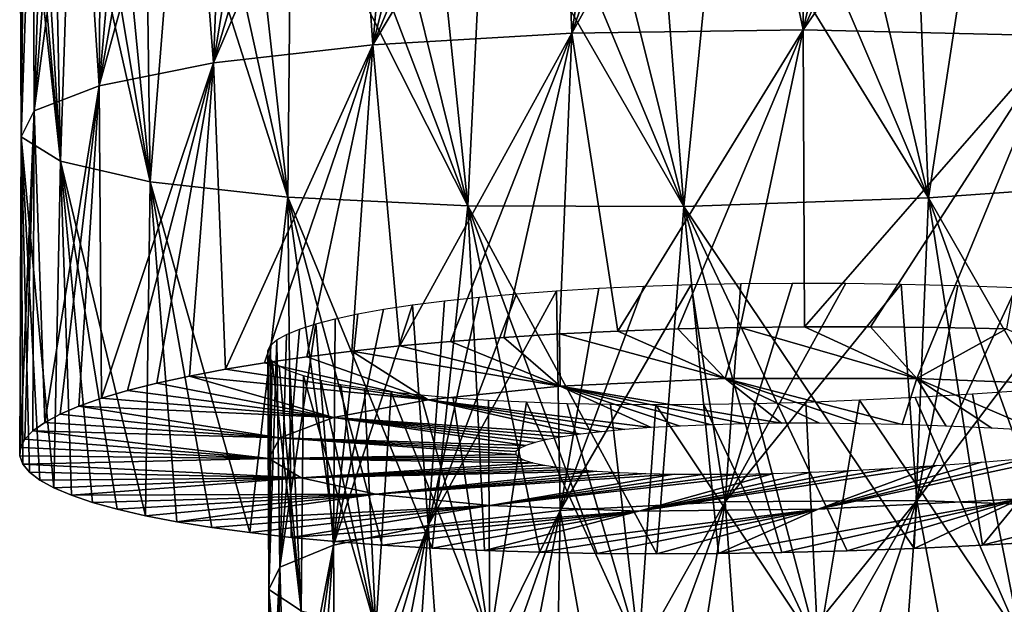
# Model space of a CAD drawing. Header units: millimetres. Extents: x -161 to 161, y -94 to 1149.
# Tile 834 of 1056: x 37.5 to 42.27, y 430.84 to 433.67. Entities that reach past the tile are written whole.
import ezdxf

# ---------------------------------------------------------------- set-up
doc = ezdxf.new("R2010")
doc.units = ezdxf.units.MM
doc.header["$LTSCALE"] = 81.481481
for name, color, linetype in [('71', 7, 'CONTINUOUS'), ('73', 7, 'CONTINUOUS'), ('82', 7, 'CONTINUOUS')]:
    doc.layers.add(name, color=color, linetype=linetype)

msp = doc.modelspace()

# ---------------------------------------------------------------- linework, layer by layer
at = {"layer": '71', "color": 7, "linetype": 'CONTINUOUS', "true_color": 0xaaaaaa}
for points in [[(39.844, 432.1306, -7.2722), (40.1139, 432.1472, -7.5029), (40.1168, 431.8939, -5.86), (39.844, 432.1306, -7.2722)], [(40.1139, 432.1472, -7.5029), (40.395, 432.1608, -7.7201), (40.9148, 431.9307, -6.6332), (40.1139, 432.1472, -7.5029)], [(40.1168, 431.8939, -5.86), (40.1139, 432.1472, -7.5029), (40.9148, 431.9307, -6.6332), (40.1168, 431.8939, -5.86)], [(40.395, 432.1608, -7.7201), (40.6866, 432.1712, -7.9234), (40.9148, 431.9307, -6.6332), (40.395, 432.1608, -7.7201)], [(40.6866, 432.1712, -7.9234), (40.9881, 432.1784, -8.1123), (40.9148, 431.9307, -6.6332), (40.6866, 432.1712, -7.9234)], [(40.9148, 431.9307, -6.6332), (40.9881, 432.1784, -8.1123), (41.8424, 431.9317, -7.2462), (40.9148, 431.9307, -6.6332)], [(40.9881, 432.1784, -8.1123), (41.2987, 432.1821, -8.2863), (41.8424, 431.9317, -7.2462), (40.9881, 432.1784, -8.1123)], [(41.2987, 432.1821, -8.2863), (41.6178, 432.1823, -8.4448), (41.8424, 431.9317, -7.2462), (41.2987, 432.1821, -8.2863)], [(41.6178, 432.1823, -8.4448), (41.9442, 432.1787, -8.5874), (41.8424, 431.9317, -7.2462), (41.6178, 432.1823, -8.4448)], [(41.9442, 432.1787, -8.5874), (42.2772, 432.1713, -8.7135), (41.8424, 431.9317, -7.2462), (41.9442, 432.1787, -8.5874)], [(41.8424, 431.9317, -7.2462), (42.2772, 432.1713, -8.7135), (42.866, 431.8909, -7.6777), (41.8424, 431.9317, -7.2462)], [(39.3405, 432.0889, -6.772), (39.586, 432.1111, -7.0284), (40.1168, 431.8939, -5.86), (39.3405, 432.0889, -6.772)], [(39.586, 432.1111, -7.0284), (39.844, 432.1306, -7.2722), (40.1168, 431.8939, -5.86), (39.586, 432.1111, -7.0284)], [(38.8899, 432.037, -6.2244), (39.1083, 432.0641, -6.5038), (39.4773, 431.8284, -4.9523), (38.8899, 432.037, -6.2244)], [(39.1083, 432.0641, -6.5038), (39.3405, 432.0889, -6.772), (40.1168, 431.8939, -5.86), (39.1083, 432.0641, -6.5038)], [(39.4773, 431.8284, -4.9523), (39.1083, 432.0641, -6.5038), (40.1168, 431.8939, -5.86), (39.4773, 431.8284, -4.9523)], [(38.4963, 431.9765, -5.6354), (38.6857, 432.0077, -5.9347), (39.4773, 431.8284, -4.9523), (38.4963, 431.9765, -5.6354)], [(38.6857, 432.0077, -5.9347), (38.8899, 432.037, -6.2244), (39.4773, 431.8284, -4.9523), (38.6857, 432.0077, -5.9347)], [(38.3222, 431.9435, -5.3273), (38.4963, 431.9765, -5.6354), (39.4773, 431.8284, -4.9523), (38.3222, 431.9435, -5.3273)], [(38.0218, 431.8728, -4.6873), (38.1639, 431.9088, -5.011), (39.0191, 431.7426, -3.9425), (38.0218, 431.8728, -4.6873)], [(38.1639, 431.9088, -5.011), (38.3222, 431.9435, -5.3273), (39.0191, 431.7426, -3.9425), (38.1639, 431.9088, -5.011)], [(39.0191, 431.7426, -3.9425), (38.3222, 431.9435, -5.3273), (39.4773, 431.8284, -4.9523), (39.0191, 431.7426, -3.9425)], [(40.1168, 431.8939, -5.86), (40.9148, 431.9307, -6.6332), (41.187, 431.7145, -5.2788), (40.1168, 431.8939, -5.86)], [(40.9148, 431.9307, -6.6332), (41.8424, 431.9317, -7.2462), (41.7715, 431.7082, -5.8065), (40.9148, 431.9307, -6.6332)], [(41.187, 431.7145, -5.2788), (40.9148, 431.9307, -6.6332), (41.3722, 431.7148, -5.4655), (41.187, 431.7145, -5.2788)], [(41.3722, 431.7148, -5.4655), (40.9148, 431.9307, -6.6332), (41.5673, 431.7127, -5.6416), (41.3722, 431.7148, -5.4655)], [(41.5673, 431.7127, -5.6416), (40.9148, 431.9307, -6.6332), (41.7715, 431.7082, -5.8065), (41.5673, 431.7127, -5.6416)], [(41.7715, 431.7082, -5.8065), (41.8424, 431.9317, -7.2462), (41.9842, 431.7012, -5.9601), (41.7715, 431.7082, -5.8065)], [(41.8424, 431.9317, -7.2462), (42.866, 431.8909, -7.6777), (42.4334, 431.6789, -6.2316), (41.8424, 431.9317, -7.2462)], [(41.9842, 431.7012, -5.9601), (41.8424, 431.9317, -7.2462), (42.205, 431.6915, -6.1019), (41.9842, 431.7012, -5.9601)], [(42.205, 431.6915, -6.1019), (41.8424, 431.9317, -7.2462), (42.4334, 431.6789, -6.2316), (42.205, 431.6915, -6.1019)], [(37.8963, 431.8355, -4.3569), (38.0218, 431.8728, -4.6873), (39.0191, 431.7426, -3.9425), (37.8963, 431.8355, -4.3569)], [(39.4773, 431.8284, -4.9523), (40.1168, 431.8939, -5.86), (40.5573, 431.6937, -4.4389), (39.4773, 431.8284, -4.9523)], [(40.5573, 431.6937, -4.4389), (40.1168, 431.8939, -5.86), (40.6971, 431.7015, -4.6613), (40.5573, 431.6937, -4.4389)], [(40.6971, 431.7015, -4.6613), (40.1168, 431.8939, -5.86), (40.8489, 431.7077, -4.876), (40.6971, 431.7015, -4.6613)], [(40.8489, 431.7077, -4.876), (40.1168, 431.8939, -5.86), (41.0124, 431.7121, -5.082), (40.8489, 431.7077, -4.876)], [(41.0124, 431.7121, -5.082), (40.1168, 431.8939, -5.86), (41.187, 431.7145, -5.2788), (41.0124, 431.7121, -5.082)], [(37.7878, 431.7972, -4.0207), (37.8963, 431.8355, -4.3569), (39.0191, 431.7426, -3.9425), (37.7878, 431.7972, -4.0207)], [(39.0191, 431.7426, -3.9425), (39.4773, 431.8284, -4.9523), (40.2149, 431.6621, -3.7309), (39.0191, 431.7426, -3.9425)], [(40.2149, 431.6621, -3.7309), (39.4773, 431.8284, -4.9523), (40.3158, 431.6738, -3.9731), (40.2149, 431.6621, -3.7309)], [(40.3158, 431.6738, -3.9731), (39.4773, 431.8284, -4.9523), (40.4301, 431.6844, -4.2093), (40.3158, 431.6738, -3.9731)], [(40.4301, 431.6844, -4.2093), (39.4773, 431.8284, -4.9523), (40.5573, 431.6937, -4.4389), (40.4301, 431.6844, -4.2093)], [(37.6963, 431.7581, -3.6795), (37.7878, 431.7972, -4.0207), (38.7594, 431.645, -2.8649), (37.6963, 431.7581, -3.6795)], [(38.7594, 431.645, -2.8649), (37.7878, 431.7972, -4.0207), (39.0191, 431.7426, -3.9425), (38.7594, 431.645, -2.8649)], [(37.5651, 431.6782, -2.985), (37.622, 431.7184, -3.334), (38.7594, 431.645, -2.8649), (37.5651, 431.6782, -2.985)], [(37.622, 431.7184, -3.334), (37.6963, 431.7581, -3.6795), (38.7594, 431.645, -2.8649), (37.622, 431.7184, -3.334)], [(38.7594, 431.645, -2.8649), (39.0191, 431.7426, -3.9425), (39.9499, 431.6076, -2.7183), (38.7594, 431.645, -2.8649)], [(39.9499, 431.6076, -2.7183), (39.0191, 431.7426, -3.9425), (39.9951, 431.622, -2.9767), (39.9499, 431.6076, -2.7183)], [(39.9951, 431.622, -2.9767), (39.0191, 431.7426, -3.9425), (40.0544, 431.636, -3.232), (39.9951, 431.622, -2.9767)], [(40.0544, 431.636, -3.232), (39.0191, 431.7426, -3.9425), (40.1277, 431.6494, -3.4836), (40.0544, 431.636, -3.232)], [(40.1277, 431.6494, -3.4836), (39.0191, 431.7426, -3.9425), (40.2149, 431.6621, -3.7309), (40.1277, 431.6494, -3.4836)], [(37.5258, 431.6378, -2.6333), (37.5651, 431.6782, -2.985), (38.7066, 431.5448, -1.7579), (37.5258, 431.6378, -2.6333)], [(38.7066, 431.5448, -1.7579), (37.5651, 431.6782, -2.985), (38.7594, 431.645, -2.8649), (38.7066, 431.5448, -1.7579)], [(37.5043, 431.5974, -2.28), (37.5258, 431.6378, -2.6333), (38.7066, 431.5448, -1.7579), (37.5043, 431.5974, -2.28)], [(38.7066, 431.5448, -1.7579), (38.7594, 431.645, -2.8649), (39.9012, 431.5639, -1.9313), (38.7066, 431.5448, -1.7579)], [(39.9012, 431.5639, -1.9313), (38.7594, 431.645, -2.8649), (39.9027, 431.5784, -2.1947), (39.9012, 431.5639, -1.9313)], [(39.9027, 431.5784, -2.1947), (38.7594, 431.645, -2.8649), (39.9191, 431.593, -2.4574), (39.9027, 431.5784, -2.1947)], [(39.9191, 431.593, -2.4574), (38.7594, 431.645, -2.8649), (39.9499, 431.6076, -2.7183), (39.9191, 431.593, -2.4574)], [(37.5009, 431.5573, -1.926), (37.5043, 431.5974, -2.28), (38.7066, 431.5448, -1.7579), (37.5009, 431.5573, -1.926)], [(37.5155, 431.5175, -1.5723), (37.5009, 431.5573, -1.926), (38.7066, 431.5448, -1.7579), (37.5155, 431.5175, -1.5723)], [(38.8638, 431.4509, -0.6598), (37.5155, 431.5175, -1.5723), (38.7066, 431.5448, -1.7579), (38.8638, 431.4509, -0.6598)], [(39.9144, 431.5499, -1.6682), (38.7066, 431.5448, -1.7579), (39.9012, 431.5639, -1.9313), (39.9144, 431.5499, -1.6682)], [(39.9422, 431.5363, -1.4066), (38.7066, 431.5448, -1.7579), (39.9144, 431.5499, -1.6682), (39.9422, 431.5363, -1.4066)], [(38.8638, 431.4509, -0.6598), (38.7066, 431.5448, -1.7579), (39.9844, 431.5236, -1.1473), (38.8638, 431.4509, -0.6598)], [(39.9844, 431.5236, -1.1473), (38.7066, 431.5448, -1.7579), (39.9422, 431.5363, -1.4066), (39.9844, 431.5236, -1.1473)], [(42.3443, 431.3491, 3.433), (41.3645, 431.2995, 2.9046), (42.6164, 431.568, 2.2649), (42.3443, 431.3491, 3.433)], [(42.6164, 431.568, 2.2649), (41.3645, 431.2995, 2.9046), (42.3828, 431.546, 2.1445), (42.6164, 431.568, 2.2649)], [(42.3828, 431.546, 2.1445), (41.3645, 431.2995, 2.9046), (42.1563, 431.5269, 2.0115), (42.3828, 431.546, 2.1445)], [(42.1563, 431.5269, 2.0115), (41.3645, 431.2995, 2.9046), (41.9374, 431.5106, 1.8665), (42.1563, 431.5269, 2.0115)], [(37.5479, 431.4784, -1.2199), (37.5155, 431.5175, -1.5723), (38.8638, 431.4509, -0.6598), (37.5479, 431.4784, -1.2199)], [(37.5981, 431.4401, -0.8695), (37.5479, 431.4784, -1.2199), (38.8638, 431.4509, -0.6598), (37.5981, 431.4401, -0.8695)], [(40.0408, 431.5117, -0.8909), (38.8638, 431.4509, -0.6598), (39.9844, 431.5236, -1.1473), (40.0408, 431.5117, -0.8909)], [(40.1112, 431.5009, -0.638), (38.8638, 431.4509, -0.6598), (40.0408, 431.5117, -0.8909), (40.1112, 431.5009, -0.638)], [(40.1956, 431.4913, -0.3891), (38.8638, 431.4509, -0.6598), (40.1112, 431.5009, -0.638), (40.1956, 431.4913, -0.3891)], [(40.2938, 431.4832, -0.145), (38.8638, 431.4509, -0.6598), (40.1956, 431.4913, -0.3891), (40.2938, 431.4832, -0.145)], [(39.2241, 431.372, 0.3908), (38.8638, 431.4509, -0.6598), (40.2938, 431.4832, -0.145), (39.2241, 431.372, 0.3908)], [(40.4056, 431.4766, 0.0936), (39.2241, 431.372, 0.3908), (40.2938, 431.4832, -0.145), (40.4056, 431.4766, 0.0936)], [(41.3645, 431.2995, 2.9046), (40.4975, 431.2899, 2.2048), (41.9374, 431.5106, 1.8665), (41.3645, 431.2995, 2.9046)], [(41.9374, 431.5106, 1.8665), (40.4975, 431.2899, 2.2048), (41.7266, 431.4971, 1.7098), (41.9374, 431.5106, 1.8665)], [(41.7266, 431.4971, 1.7098), (40.4975, 431.2899, 2.2048), (41.5246, 431.4862, 1.5419), (41.7266, 431.4971, 1.7098)], [(41.5246, 431.4862, 1.5419), (40.4975, 431.2899, 2.2048), (41.332, 431.478, 1.3631), (41.5246, 431.4862, 1.5419)], [(37.6658, 431.4028, -0.5219), (37.5981, 431.4401, -0.8695), (38.8638, 431.4509, -0.6598), (37.6658, 431.4028, -0.5219)], [(37.7509, 431.3666, -0.1777), (37.6658, 431.4028, -0.5219), (38.8638, 431.4509, -0.6598), (37.7509, 431.3666, -0.1777)], [(39.2241, 431.372, 0.3908), (37.7509, 431.3666, -0.1777), (38.8638, 431.4509, -0.6598), (39.2241, 431.372, 0.3908)], [(40.5305, 431.4717, 0.3257), (39.2241, 431.372, 0.3908), (40.4056, 431.4766, 0.0936), (40.5305, 431.4717, 0.3257)], [(40.6678, 431.4687, 0.5505), (39.2241, 431.372, 0.3908), (40.5305, 431.4717, 0.3257), (40.6678, 431.4687, 0.5505)], [(39.7757, 431.316, 1.3567), (39.2241, 431.372, 0.3908), (40.6678, 431.4687, 0.5505), (39.7757, 431.316, 1.3567)], [(40.4975, 431.2899, 2.2048), (39.7757, 431.316, 1.3567), (41.1496, 431.4722, 1.1741), (40.4975, 431.2899, 2.2048)], [(41.1496, 431.4722, 1.1741), (39.7757, 431.316, 1.3567), (40.9778, 431.4688, 0.9752), (41.1496, 431.4722, 1.1741)], [(40.9778, 431.4688, 0.9752), (39.7757, 431.316, 1.3567), (40.8171, 431.4677, 0.7672), (40.9778, 431.4688, 0.9752)], [(40.8171, 431.4677, 0.7672), (39.7757, 431.316, 1.3567), (40.6678, 431.4687, 0.5505), (40.8171, 431.4677, 0.7672)], [(41.332, 431.478, 1.3631), (40.4975, 431.2899, 2.2048), (41.1496, 431.4722, 1.1741), (41.332, 431.478, 1.3631)], [(42.4974, 431.1443, 4.742), (42.1604, 431.125, 4.6254), (43.4024, 431.4418, 3.7705), (42.4974, 431.1443, 4.742)], [(43.4024, 431.4418, 3.7705), (42.1604, 431.125, 4.6254), (42.3443, 431.3491, 3.433), (43.4024, 431.4418, 3.7705)], [(37.8533, 431.3319, 0.1621), (37.7509, 431.3666, -0.1777), (39.2241, 431.372, 0.3908), (37.8533, 431.3319, 0.1621)], [(37.9727, 431.2987, 0.4966), (37.8533, 431.3319, 0.1621), (39.2241, 431.372, 0.3908), (37.9727, 431.2987, 0.4966)], [(38.1091, 431.2672, 0.8249), (37.9727, 431.2987, 0.4966), (39.2241, 431.372, 0.3908), (38.1091, 431.2672, 0.8249)], [(38.2619, 431.2378, 1.1459), (38.1091, 431.2672, 0.8249), (39.2241, 431.372, 0.3908), (38.2619, 431.2378, 1.1459)], [(39.7757, 431.316, 1.3567), (38.2619, 431.2378, 1.1459), (39.2241, 431.372, 0.3908), (39.7757, 431.316, 1.3567)], [(41.1895, 431.089, 4.1776), (40.882, 431.0842, 3.997), (42.3443, 431.3491, 3.433), (41.1895, 431.089, 4.1776)], [(42.3443, 431.3491, 3.433), (40.882, 431.0842, 3.997), (41.3645, 431.2995, 2.9046), (42.3443, 431.3491, 3.433)], [(41.5056, 431.0973, 4.3428), (41.1895, 431.089, 4.1776), (42.3443, 431.3491, 3.433), (41.5056, 431.0973, 4.3428)], [(41.8295, 431.1093, 4.4923), (41.5056, 431.0973, 4.3428), (42.3443, 431.3491, 3.433), (41.8295, 431.1093, 4.4923)], [(42.1604, 431.125, 4.6254), (41.8295, 431.1093, 4.4923), (42.3443, 431.3491, 3.433), (42.1604, 431.125, 4.6254)], [(38.4307, 431.2104, 1.4589), (38.2619, 431.2378, 1.1459), (39.7757, 431.316, 1.3567), (38.4307, 431.2104, 1.4589)], [(38.6148, 431.1853, 1.7631), (38.4307, 431.2104, 1.4589), (39.7757, 431.316, 1.3567), (38.6148, 431.1853, 1.7631)], [(38.8139, 431.1626, 2.058), (38.6148, 431.1853, 1.7631), (39.7757, 431.316, 1.3567), (38.8139, 431.1626, 2.058)], [(40.4975, 431.2899, 2.2048), (38.8139, 431.1626, 2.058), (39.7757, 431.316, 1.3567), (40.4975, 431.2899, 2.2048)], [(39.0275, 431.1424, 2.3428), (38.8139, 431.1626, 2.058), (40.4975, 431.2899, 2.2048), (39.0275, 431.1424, 2.3428)], [(39.2551, 431.125, 2.6169), (39.0275, 431.1424, 2.3428), (40.4975, 431.2899, 2.2048), (39.2551, 431.125, 2.6169)], [(39.4964, 431.1104, 2.8796), (39.2551, 431.125, 2.6169), (40.4975, 431.2899, 2.2048), (39.4964, 431.1104, 2.8796)], [(39.7507, 431.0987, 3.1301), (39.4964, 431.1104, 2.8796), (40.4975, 431.2899, 2.2048), (39.7507, 431.0987, 3.1301)], [(40.0173, 431.0902, 3.3676), (39.7507, 431.0987, 3.1301), (41.3645, 431.2995, 2.9046), (40.0173, 431.0902, 3.3676)], [(41.3645, 431.2995, 2.9046), (39.7507, 431.0987, 3.1301), (40.4975, 431.2899, 2.2048), (41.3645, 431.2995, 2.9046)], [(40.2952, 431.0849, 3.5916), (40.0173, 431.0902, 3.3676), (41.3645, 431.2995, 2.9046), (40.2952, 431.0849, 3.5916)], [(40.5837, 431.0829, 3.8015), (40.2952, 431.0849, 3.5916), (41.3645, 431.2995, 2.9046), (40.5837, 431.0829, 3.8015)], [(40.882, 431.0842, 3.997), (40.5837, 431.0829, 3.8015), (41.3645, 431.2995, 2.9046), (40.882, 431.0842, 3.997)]]:
    msp.add_3dface(points, dxfattribs=at)
at = {"layer": '73', "color": 7, "linetype": 'CONTINUOUS', "true_color": 0xaaaaaa}
for points in [[(39.844, 435.0528, -6.6358), (40.1139, 435.0602, -6.867), (39.2099, 433.5464, -6.2907), (39.844, 435.0528, -6.6358)], [(39.2099, 433.5464, -6.2907), (40.1139, 435.0602, -6.867), (40.1731, 433.6027, -7.218), (39.2099, 433.5464, -6.2907)], [(39.586, 435.0431, -6.3914), (39.844, 435.0528, -6.6358), (39.2099, 433.5464, -6.2907), (39.586, 435.0431, -6.3914)], [(40.1139, 435.0602, -6.867), (40.395, 435.0651, -7.0846), (40.1731, 433.6027, -7.218), (40.1139, 435.0602, -6.867)], [(40.395, 435.0651, -7.0846), (40.6866, 435.0674, -7.2881), (40.1731, 433.6027, -7.218), (40.395, 435.0651, -7.0846)], [(40.6866, 435.0674, -7.2881), (40.9881, 435.067, -7.4771), (40.1731, 433.6027, -7.218), (40.6866, 435.0674, -7.2881)], [(40.1731, 433.6027, -7.218), (40.9881, 435.067, -7.4771), (41.2926, 433.6198, -7.951), (40.1731, 433.6027, -7.218)], [(40.9881, 435.067, -7.4771), (41.2987, 435.0637, -7.6511), (41.2926, 433.6198, -7.951), (40.9881, 435.067, -7.4771)], [(41.2987, 435.0637, -7.6511), (41.6178, 435.0576, -7.8095), (41.2926, 433.6198, -7.951), (41.2987, 435.0637, -7.6511)], [(41.6178, 435.0576, -7.8095), (41.9442, 435.0483, -7.9518), (41.2926, 433.6198, -7.951), (41.6178, 435.0576, -7.8095)], [(38.8899, 435.0012, -5.5851), (39.1083, 435.0172, -5.8653), (38.4381, 433.4586, -5.2006), (38.8899, 435.0012, -5.5851)], [(38.4381, 433.4586, -5.2006), (39.1083, 435.0172, -5.8653), (39.2099, 433.5464, -6.2907), (38.4381, 433.4586, -5.2006)], [(39.1083, 435.0172, -5.8653), (39.3405, 435.0312, -6.1344), (39.2099, 433.5464, -6.2907), (39.1083, 435.0172, -5.8653)], [(39.3405, 435.0312, -6.1344), (39.586, 435.0431, -6.3914), (39.2099, 433.5464, -6.2907), (39.3405, 435.0312, -6.1344)], [(41.9442, 435.0483, -7.9518), (42.2772, 435.0358, -8.0776), (41.2926, 433.6198, -7.951), (41.9442, 435.0483, -7.9518)], [(41.2926, 433.6198, -7.951), (42.2772, 435.0358, -8.0776), (42.5279, 433.5907, -8.4639), (41.2926, 433.6198, -7.951)], [(38.3222, 434.9436, -4.685), (38.4963, 434.9643, -4.9942), (38.4381, 433.4586, -5.2006), (38.3222, 434.9436, -4.685)], [(38.6857, 434.9836, -5.2944), (38.8899, 435.0012, -5.5851), (38.4381, 433.4586, -5.2006), (38.6857, 434.9836, -5.2944)], [(38.4963, 434.9643, -4.9942), (38.6857, 434.9836, -5.2944), (38.4381, 433.4586, -5.2006), (38.4963, 434.9643, -4.9942)], [(38.1639, 434.9217, -4.3675), (38.3222, 434.9436, -4.685), (37.8851, 433.3488, -3.9865), (38.1639, 434.9217, -4.3675)], [(37.8851, 433.3488, -3.9865), (38.3222, 434.9436, -4.685), (38.4381, 433.4586, -5.2006), (37.8851, 433.3488, -3.9865)], [(38.0218, 434.8986, -4.0426), (38.1639, 434.9217, -4.3675), (37.8851, 433.3488, -3.9865), (38.0218, 434.8986, -4.0426)], [(37.7878, 434.8497, -3.3735), (37.8963, 434.8746, -3.711), (37.8851, 433.3488, -3.9865), (37.7878, 434.8497, -3.3735)], [(37.8963, 434.8746, -3.711), (38.0218, 434.8986, -4.0426), (37.8851, 433.3488, -3.9865), (37.8963, 434.8746, -3.711)], [(37.6963, 434.8243, -3.031), (37.7878, 434.8497, -3.3735), (37.5716, 433.2264, -2.6904), (37.6963, 434.8243, -3.031)], [(37.5716, 433.2264, -2.6904), (37.7878, 434.8497, -3.3735), (37.8851, 433.3488, -3.9865), (37.5716, 433.2264, -2.6904)], [(37.622, 434.7984, -2.6842), (37.6963, 434.8243, -3.031), (37.5716, 433.2264, -2.6904), (37.622, 434.7984, -2.6842)], [(37.5258, 434.746, -1.9809), (37.5651, 434.7722, -2.3339), (37.508, 433.1015, -1.3585), (37.5258, 434.746, -1.9809)], [(37.508, 433.1015, -1.3585), (37.5651, 434.7722, -2.3339), (37.5716, 433.2264, -2.6904), (37.508, 433.1015, -1.3585)], [(37.5651, 434.7722, -2.3339), (37.622, 434.7984, -2.6842), (37.5716, 433.2264, -2.6904), (37.5651, 434.7722, -2.3339)], [(37.5009, 434.6937, -1.2709), (37.5043, 434.7197, -1.6262), (37.508, 433.1015, -1.3585), (37.5009, 434.6937, -1.2709)], [(37.5043, 434.7197, -1.6262), (37.5258, 434.746, -1.9809), (37.508, 433.1015, -1.3585), (37.5043, 434.7197, -1.6262)], [(37.5155, 434.6682, -0.9159), (37.5009, 434.6937, -1.2709), (37.508, 433.1015, -1.3585), (37.5155, 434.6682, -0.9159)], [(37.6977, 432.984, -0.0376), (37.5155, 434.6682, -0.9159), (37.508, 433.1015, -1.3585), (37.6977, 432.984, -0.0376)], [(37.5479, 434.6432, -0.5622), (37.5155, 434.6682, -0.9159), (37.6977, 432.984, -0.0376), (37.5479, 434.6432, -0.5622)], [(37.5981, 434.6189, -0.2106), (37.5479, 434.6432, -0.5622), (37.6977, 432.984, -0.0376), (37.5981, 434.6189, -0.2106)], [(37.6658, 434.5955, 0.1383), (37.5981, 434.6189, -0.2106), (37.6977, 432.984, -0.0376), (37.6658, 434.5955, 0.1383)], [(37.7509, 434.5732, 0.4835), (37.6658, 434.5955, 0.1383), (37.6977, 432.984, -0.0376), (37.7509, 434.5732, 0.4835)], [(38.1326, 432.8835, 1.2256), (37.7509, 434.5732, 0.4835), (37.6977, 432.984, -0.0376), (38.1326, 432.8835, 1.2256)], [(37.8533, 434.552, 0.8245), (37.7509, 434.5732, 0.4835), (38.1326, 432.8835, 1.2256), (37.8533, 434.552, 0.8245)], [(37.9727, 434.5322, 1.1601), (37.8533, 434.552, 0.8245), (38.1326, 432.8835, 1.2256), (37.9727, 434.5322, 1.1601)], [(38.1091, 434.514, 1.4893), (37.9727, 434.5322, 1.1601), (38.1326, 432.8835, 1.2256), (38.1091, 434.514, 1.4893)], [(42.4974, 434.5478, 5.4082), (42.1604, 434.5238, 5.2925), (43.1753, 432.8955, 5.2714), (42.4974, 434.5478, 5.4082)], [(38.2619, 434.4973, 1.8113), (38.1091, 434.514, 1.4893), (38.1326, 432.8835, 1.2256), (38.2619, 434.4973, 1.8113)], [(38.7983, 432.8085, 2.3863), (38.2619, 434.4973, 1.8113), (38.1326, 432.8835, 1.2256), (38.7983, 432.8085, 2.3863)], [(38.4307, 434.4825, 2.1251), (38.2619, 434.4973, 1.8113), (38.7983, 432.8085, 2.3863), (38.4307, 434.4825, 2.1251)], [(38.6148, 434.4696, 2.4301), (38.4307, 434.4825, 2.1251), (38.7983, 432.8085, 2.3863), (38.6148, 434.4696, 2.4301)], [(41.5056, 434.4849, 5.0113), (41.1895, 434.47, 4.8465), (41.8983, 432.8063, 4.8724), (41.5056, 434.4849, 5.0113)], [(41.8295, 434.5028, 5.1601), (41.5056, 434.4849, 5.0113), (41.8983, 432.8063, 4.8724), (41.8295, 434.5028, 5.1601)], [(42.1604, 434.5238, 5.2925), (41.8295, 434.5028, 5.1601), (41.8983, 432.8063, 4.8724), (42.1604, 434.5238, 5.2925)], [(43.1753, 432.8955, 5.2714), (42.1604, 434.5238, 5.2925), (41.8983, 432.8063, 4.8724), (43.1753, 432.8955, 5.2714)], [(38.8139, 434.4587, 2.7257), (38.6148, 434.4696, 2.4301), (38.7983, 432.8085, 2.3863), (38.8139, 434.4587, 2.7257)], [(39.6694, 432.7667, 3.404), (38.8139, 434.4587, 2.7257), (38.7983, 432.8085, 2.3863), (39.6694, 432.7667, 3.404)], [(39.0275, 434.45, 3.0111), (38.8139, 434.4587, 2.7257), (39.6694, 432.7667, 3.404), (39.0275, 434.45, 3.0111)], [(39.2551, 434.4435, 3.2857), (39.0275, 434.45, 3.0111), (39.6694, 432.7667, 3.404), (39.2551, 434.4435, 3.2857)], [(39.4964, 434.4394, 3.5487), (39.2551, 434.4435, 3.2857), (39.6694, 432.7667, 3.404), (39.4964, 434.4394, 3.5487)], [(39.7507, 434.4378, 3.7994), (39.4964, 434.4394, 3.5487), (39.6694, 432.7667, 3.404), (39.7507, 434.4378, 3.7994)], [(40.7157, 432.7645, 4.2421), (39.7507, 434.4378, 3.7994), (39.6694, 432.7667, 3.404), (40.7157, 432.7645, 4.2421)], [(40.0173, 434.4388, 4.0371), (39.7507, 434.4378, 3.7994), (40.7157, 432.7645, 4.2421), (40.0173, 434.4388, 4.0371)], [(40.2952, 434.4424, 4.2611), (40.0173, 434.4388, 4.0371), (40.7157, 432.7645, 4.2421), (40.2952, 434.4424, 4.2611)], [(40.5837, 434.4488, 4.4709), (40.2952, 434.4424, 4.2611), (40.7157, 432.7645, 4.2421), (40.5837, 434.4488, 4.4709)], [(40.882, 434.4579, 4.6662), (40.5837, 434.4488, 4.4709), (40.7157, 432.7645, 4.2421), (40.882, 434.4579, 4.6662)], [(41.8983, 432.8063, 4.8724), (40.882, 434.4579, 4.6662), (40.7157, 432.7645, 4.2421), (41.8983, 432.8063, 4.8724)], [(41.1895, 434.47, 4.8465), (40.882, 434.4579, 4.6662), (41.8983, 432.8063, 4.8724), (41.1895, 434.47, 4.8465)], [(39.3405, 432.0889, -6.772), (39.2099, 433.5464, -6.2907), (40.1731, 433.6027, -7.218), (39.3405, 432.0889, -6.772)], [(39.586, 432.1111, -7.0284), (39.3405, 432.0889, -6.772), (40.1731, 433.6027, -7.218), (39.586, 432.1111, -7.0284)], [(39.844, 432.1306, -7.2722), (39.586, 432.1111, -7.0284), (40.1731, 433.6027, -7.218), (39.844, 432.1306, -7.2722)], [(40.1139, 432.1472, -7.5029), (39.844, 432.1306, -7.2722), (40.1731, 433.6027, -7.218), (40.1139, 432.1472, -7.5029)], [(40.395, 432.1608, -7.7201), (40.1139, 432.1472, -7.5029), (40.1731, 433.6027, -7.218), (40.395, 432.1608, -7.7201)], [(40.395, 432.1608, -7.7201), (40.1731, 433.6027, -7.218), (41.2926, 433.6198, -7.951), (40.395, 432.1608, -7.7201)], [(40.6866, 432.1712, -7.9234), (40.395, 432.1608, -7.7201), (41.2926, 433.6198, -7.951), (40.6866, 432.1712, -7.9234)], [(40.9881, 432.1784, -8.1123), (40.6866, 432.1712, -7.9234), (41.2926, 433.6198, -7.951), (40.9881, 432.1784, -8.1123)], [(41.2987, 432.1821, -8.2863), (40.9881, 432.1784, -8.1123), (41.2926, 433.6198, -7.951), (41.2987, 432.1821, -8.2863)], [(41.2987, 432.1821, -8.2863), (41.2926, 433.6198, -7.951), (42.5279, 433.5907, -8.4639), (41.2987, 432.1821, -8.2863)], [(41.6178, 432.1823, -8.4448), (41.2987, 432.1821, -8.2863), (42.5279, 433.5907, -8.4639), (41.6178, 432.1823, -8.4448)], [(41.9442, 432.1787, -8.5874), (41.6178, 432.1823, -8.4448), (42.5279, 433.5907, -8.4639), (41.9442, 432.1787, -8.5874)], [(42.2772, 432.1713, -8.7135), (41.9442, 432.1787, -8.5874), (42.5279, 433.5907, -8.4639), (42.2772, 432.1713, -8.7135)], [(38.4963, 431.9765, -5.6354), (38.4381, 433.4586, -5.2006), (39.2099, 433.5464, -6.2907), (38.4963, 431.9765, -5.6354)], [(38.6857, 432.0077, -5.9347), (38.4963, 431.9765, -5.6354), (39.2099, 433.5464, -6.2907), (38.6857, 432.0077, -5.9347)], [(38.8899, 432.037, -6.2244), (38.6857, 432.0077, -5.9347), (39.2099, 433.5464, -6.2907), (38.8899, 432.037, -6.2244)], [(39.1083, 432.0641, -6.5038), (38.8899, 432.037, -6.2244), (39.2099, 433.5464, -6.2907), (39.1083, 432.0641, -6.5038)], [(39.3405, 432.0889, -6.772), (39.1083, 432.0641, -6.5038), (39.2099, 433.5464, -6.2907), (39.3405, 432.0889, -6.772)], [(37.8963, 431.8355, -4.3569), (37.8851, 433.3488, -3.9865), (38.4381, 433.4586, -5.2006), (37.8963, 431.8355, -4.3569)], [(38.0218, 431.8728, -4.6873), (37.8963, 431.8355, -4.3569), (38.4381, 433.4586, -5.2006), (38.0218, 431.8728, -4.6873)], [(38.1639, 431.9088, -5.011), (38.0218, 431.8728, -4.6873), (38.4381, 433.4586, -5.2006), (38.1639, 431.9088, -5.011)], [(38.3222, 431.9435, -5.3273), (38.1639, 431.9088, -5.011), (38.4381, 433.4586, -5.2006), (38.3222, 431.9435, -5.3273)], [(38.4963, 431.9765, -5.6354), (38.3222, 431.9435, -5.3273), (38.4381, 433.4586, -5.2006), (38.4963, 431.9765, -5.6354)], [(37.622, 431.7184, -3.334), (37.5716, 433.2264, -2.6904), (37.8851, 433.3488, -3.9865), (37.622, 431.7184, -3.334)], [(37.6963, 431.7581, -3.6795), (37.622, 431.7184, -3.334), (37.8851, 433.3488, -3.9865), (37.6963, 431.7581, -3.6795)], [(37.7878, 431.7972, -4.0207), (37.6963, 431.7581, -3.6795), (37.8851, 433.3488, -3.9865), (37.7878, 431.7972, -4.0207)], [(37.8963, 431.8355, -4.3569), (37.7878, 431.7972, -4.0207), (37.8851, 433.3488, -3.9865), (37.8963, 431.8355, -4.3569)], [(37.5043, 431.5974, -2.28), (37.5009, 431.5573, -1.926), (37.5716, 433.2264, -2.6904), (37.5043, 431.5974, -2.28)], [(37.5009, 431.5573, -1.926), (37.508, 433.1015, -1.3585), (37.5716, 433.2264, -2.6904), (37.5009, 431.5573, -1.926)], [(37.5258, 431.6378, -2.6333), (37.5043, 431.5974, -2.28), (37.5716, 433.2264, -2.6904), (37.5258, 431.6378, -2.6333)], [(37.5651, 431.6782, -2.985), (37.5258, 431.6378, -2.6333), (37.5716, 433.2264, -2.6904), (37.5651, 431.6782, -2.985)], [(37.622, 431.7184, -3.334), (37.5651, 431.6782, -2.985), (37.5716, 433.2264, -2.6904), (37.622, 431.7184, -3.334)], [(37.5009, 431.5573, -1.926), (37.5155, 431.5175, -1.5723), (37.508, 433.1015, -1.3585), (37.5009, 431.5573, -1.926)], [(37.5155, 431.5175, -1.5723), (37.5479, 431.4784, -1.2199), (37.508, 433.1015, -1.3585), (37.5155, 431.5175, -1.5723)], [(37.5479, 431.4784, -1.2199), (37.5981, 431.4401, -0.8695), (37.508, 433.1015, -1.3585), (37.5479, 431.4784, -1.2199)], [(37.5981, 431.4401, -0.8695), (37.6658, 431.4028, -0.5219), (37.508, 433.1015, -1.3585), (37.5981, 431.4401, -0.8695)], [(37.6658, 431.4028, -0.5219), (37.6977, 432.984, -0.0376), (37.508, 433.1015, -1.3585), (37.6658, 431.4028, -0.5219)], [(37.6658, 431.4028, -0.5219), (37.7509, 431.3666, -0.1777), (37.6977, 432.984, -0.0376), (37.6658, 431.4028, -0.5219)], [(37.7509, 431.3666, -0.1777), (37.8533, 431.3319, 0.1621), (37.6977, 432.984, -0.0376), (37.7509, 431.3666, -0.1777)], [(37.8533, 431.3319, 0.1621), (37.9727, 431.2987, 0.4966), (37.6977, 432.984, -0.0376), (37.8533, 431.3319, 0.1621)], [(37.9727, 431.2987, 0.4966), (38.1091, 431.2672, 0.8249), (37.6977, 432.984, -0.0376), (37.9727, 431.2987, 0.4966)], [(38.1091, 431.2672, 0.8249), (38.1326, 432.8835, 1.2256), (37.6977, 432.984, -0.0376), (38.1091, 431.2672, 0.8249)], [(38.1091, 431.2672, 0.8249), (38.2619, 431.2378, 1.1459), (38.1326, 432.8835, 1.2256), (38.1091, 431.2672, 0.8249)], [(38.2619, 431.2378, 1.1459), (38.4307, 431.2104, 1.4589), (38.1326, 432.8835, 1.2256), (38.2619, 431.2378, 1.1459)], [(38.4307, 431.2104, 1.4589), (38.6148, 431.1853, 1.7631), (38.1326, 432.8835, 1.2256), (38.4307, 431.2104, 1.4589)], [(38.6148, 431.1853, 1.7631), (38.7983, 432.8085, 2.3863), (38.1326, 432.8835, 1.2256), (38.6148, 431.1853, 1.7631)], [(42.8394, 431.1675, 4.8417), (43.1753, 432.8955, 5.2714), (41.8983, 432.8063, 4.8724), (42.8394, 431.1675, 4.8417)], [(38.6148, 431.1853, 1.7631), (38.8139, 431.1626, 2.058), (38.7983, 432.8085, 2.3863), (38.6148, 431.1853, 1.7631)], [(38.8139, 431.1626, 2.058), (39.0275, 431.1424, 2.3428), (38.7983, 432.8085, 2.3863), (38.8139, 431.1626, 2.058)], [(39.0275, 431.1424, 2.3428), (39.2551, 431.125, 2.6169), (38.7983, 432.8085, 2.3863), (39.0275, 431.1424, 2.3428)], [(39.2551, 431.125, 2.6169), (39.4964, 431.1104, 2.8796), (38.7983, 432.8085, 2.3863), (39.2551, 431.125, 2.6169)], [(39.4964, 431.1104, 2.8796), (39.6694, 432.7667, 3.404), (38.7983, 432.8085, 2.3863), (39.4964, 431.1104, 2.8796)], [(39.4964, 431.1104, 2.8796), (39.7507, 431.0987, 3.1301), (39.6694, 432.7667, 3.404), (39.4964, 431.1104, 2.8796)], [(39.7507, 431.0987, 3.1301), (40.0173, 431.0902, 3.3676), (39.6694, 432.7667, 3.404), (39.7507, 431.0987, 3.1301)], [(40.0173, 431.0902, 3.3676), (40.2952, 431.0849, 3.5916), (39.6694, 432.7667, 3.404), (40.0173, 431.0902, 3.3676)], [(40.2952, 431.0849, 3.5916), (40.5837, 431.0829, 3.8015), (39.6694, 432.7667, 3.404), (40.2952, 431.0849, 3.5916)], [(40.5837, 431.0829, 3.8015), (40.7157, 432.7645, 4.2421), (39.6694, 432.7667, 3.404), (40.5837, 431.0829, 3.8015)], [(41.8295, 431.1093, 4.4923), (41.8983, 432.8063, 4.8724), (40.7157, 432.7645, 4.2421), (41.8295, 431.1093, 4.4923)], [(41.8295, 431.1093, 4.4923), (42.1604, 431.125, 4.6254), (41.8983, 432.8063, 4.8724), (41.8295, 431.1093, 4.4923)], [(42.1604, 431.125, 4.6254), (42.4974, 431.1443, 4.742), (41.8983, 432.8063, 4.8724), (42.1604, 431.125, 4.6254)], [(42.4974, 431.1443, 4.742), (42.8394, 431.1675, 4.8417), (41.8983, 432.8063, 4.8724), (42.4974, 431.1443, 4.742)], [(40.5837, 431.0829, 3.8015), (40.882, 431.0842, 3.997), (40.7157, 432.7645, 4.2421), (40.5837, 431.0829, 3.8015)], [(40.882, 431.0842, 3.997), (41.1895, 431.089, 4.1776), (40.7157, 432.7645, 4.2421), (40.882, 431.0842, 3.997)], [(41.1895, 431.089, 4.1776), (41.5056, 431.0973, 4.3428), (40.7157, 432.7645, 4.2421), (41.1895, 431.089, 4.1776)], [(41.5056, 431.0973, 4.3428), (41.8295, 431.1093, 4.4923), (40.7157, 432.7645, 4.2421), (41.5056, 431.0973, 4.3428)]]:
    msp.add_3dface(points, dxfattribs=at)
at = {"layer": '82', "color": 7, "linetype": 'CONTINUOUS', "true_color": 0xaaaaaa}
for points in [[(40.5216, 432.3785, -6.18), (40.7508, 432.3859, -6.3883), (40.1168, 431.2921, -6.0054), (40.5216, 432.3785, -6.18)], [(40.1168, 431.2921, -6.0054), (40.7508, 432.3859, -6.3883), (40.9148, 431.3352, -6.7784), (40.1168, 431.2921, -6.0054)], [(40.7508, 432.3859, -6.3883), (40.9906, 432.3908, -6.5847), (40.9148, 431.3352, -6.7784), (40.7508, 432.3859, -6.3883)], [(41.2402, 432.3929, -6.7684), (41.499, 432.3921, -6.9391), (40.9148, 431.3352, -6.7784), (41.2402, 432.3929, -6.7684)], [(40.9906, 432.3908, -6.5847), (41.2402, 432.3929, -6.7684), (40.9148, 431.3352, -6.7784), (40.9906, 432.3908, -6.5847)], [(41.499, 432.3921, -6.9391), (41.7661, 432.3884, -7.0963), (40.9148, 431.3352, -6.7784), (41.499, 432.3921, -6.9391)], [(40.9148, 431.3352, -6.7784), (41.7661, 432.3884, -7.0963), (41.8424, 431.3412, -7.3914), (40.9148, 431.3352, -6.7784)], [(41.7661, 432.3884, -7.0963), (42.0409, 432.3815, -7.2394), (41.8424, 431.3412, -7.3914), (41.7661, 432.3884, -7.0963)], [(39.9045, 432.342, -5.4881), (40.098, 432.3564, -5.7293), (39.4773, 431.2193, -5.0984), (39.9045, 432.342, -5.4881)], [(39.4773, 431.2193, -5.0984), (40.098, 432.3564, -5.7293), (40.1168, 431.2921, -6.0054), (39.4773, 431.2193, -5.0984)], [(39.7237, 432.3257, -5.2371), (39.9045, 432.342, -5.4881), (39.4773, 431.2193, -5.0984), (39.7237, 432.3257, -5.2371)], [(40.098, 432.3564, -5.7293), (40.3038, 432.3686, -5.9601), (40.1168, 431.2921, -6.0054), (40.098, 432.3564, -5.7293)], [(40.3038, 432.3686, -5.9601), (40.5216, 432.3785, -6.18), (40.1168, 431.2921, -6.0054), (40.3038, 432.3686, -5.9601)], [(42.0409, 432.3815, -7.2394), (42.3226, 432.3713, -7.3682), (41.8424, 431.3412, -7.3914), (42.0409, 432.3815, -7.2394)], [(42.3226, 432.3713, -7.3682), (42.6106, 432.3578, -7.4821), (41.8424, 431.3412, -7.3914), (42.3226, 432.3713, -7.3682)], [(41.8424, 431.3412, -7.3914), (42.6106, 432.3578, -7.4821), (42.866, 431.3038, -7.8232), (41.8424, 431.3412, -7.3914)], [(39.4019, 432.2877, -4.7077), (39.556, 432.3075, -4.9767), (39.4773, 431.2193, -5.0984), (39.4019, 432.2877, -4.7077)], [(39.556, 432.3075, -4.9767), (39.7237, 432.3257, -5.2371), (39.4773, 431.2193, -5.0984), (39.556, 432.3075, -4.9767)], [(39.2622, 432.2665, -4.4309), (39.4019, 432.2877, -4.7077), (39.0191, 431.1252, -4.0892), (39.2622, 432.2665, -4.4309)], [(39.0191, 431.1252, -4.0892), (39.4019, 432.2877, -4.7077), (39.4773, 431.2193, -5.0984), (39.0191, 431.1252, -4.0892)], [(39.1372, 432.244, -4.1473), (39.2622, 432.2665, -4.4309), (39.0191, 431.1252, -4.0892), (39.1372, 432.244, -4.1473)], [(39.0277, 432.2204, -3.8577), (39.1372, 432.244, -4.1473), (39.0191, 431.1252, -4.0892), (39.0277, 432.2204, -3.8577)], [(38.8553, 432.1707, -3.2639), (38.9336, 432.1959, -3.563), (38.7593, 431.0189, -3.0125), (38.8553, 432.1707, -3.2639)], [(38.7593, 431.0189, -3.0125), (38.9336, 432.1959, -3.563), (39.0191, 431.1252, -4.0892), (38.7593, 431.0189, -3.0125)], [(38.9336, 432.1959, -3.563), (39.0277, 432.2204, -3.8577), (39.0191, 431.1252, -4.0892), (38.9336, 432.1959, -3.563)], [(38.7926, 432.145, -2.9611), (38.8553, 432.1707, -3.2639), (38.7593, 431.0189, -3.0125), (38.7926, 432.145, -2.9611)], [(38.7154, 432.0928, -2.347), (38.7459, 432.119, -2.6552), (38.7066, 430.9097, -1.9063), (38.7154, 432.0928, -2.347)], [(38.7066, 430.9097, -1.9063), (38.7459, 432.119, -2.6552), (38.7593, 431.0189, -3.0125), (38.7066, 430.9097, -1.9063)], [(38.7459, 432.119, -2.6552), (38.7926, 432.145, -2.9611), (38.7593, 431.0189, -3.0125), (38.7459, 432.119, -2.6552)], [(38.7011, 432.0667, -2.0373), (38.7154, 432.0928, -2.347), (38.7066, 430.9097, -1.9063), (38.7011, 432.0667, -2.0373)], [(38.7034, 432.0408, -1.7273), (38.7011, 432.0667, -2.0373), (38.7066, 430.9097, -1.9063), (38.7034, 432.0408, -1.7273)], [(38.7221, 432.0154, -1.418), (38.7034, 432.0408, -1.7273), (38.7066, 430.9097, -1.9063), (38.7221, 432.0154, -1.418)], [(38.8638, 430.8069, -0.809), (38.7221, 432.0154, -1.418), (38.7066, 430.9097, -1.9063), (38.8638, 430.8069, -0.809)], [(38.7571, 431.9906, -1.1104), (38.7221, 432.0154, -1.418), (38.8638, 430.8069, -0.809), (38.7571, 431.9906, -1.1104)], [(38.8081, 431.9667, -0.8053), (38.7571, 431.9906, -1.1104), (38.8638, 430.8069, -0.809), (38.8081, 431.9667, -0.8053)], [(38.8749, 431.9438, -0.5032), (38.8081, 431.9667, -0.8053), (38.8638, 430.8069, -0.809), (38.8749, 431.9438, -0.5032)], [(39.2242, 430.7194, 0.2409), (38.8749, 431.9438, -0.5032), (38.8638, 430.8069, -0.809), (39.2242, 430.7194, 0.2409)], [(38.9575, 431.922, -0.2049), (38.8749, 431.9438, -0.5032), (39.2242, 430.7194, 0.2409), (38.9575, 431.922, -0.2049)], [(39.0556, 431.9016, 0.0889), (38.9575, 431.922, -0.2049), (39.2242, 430.7194, 0.2409), (39.0556, 431.9016, 0.0889)], [(39.1693, 431.8826, 0.3774), (39.0556, 431.9016, 0.0889), (39.2242, 430.7194, 0.2409), (39.1693, 431.8826, 0.3774)], [(39.2981, 431.8654, 0.6597), (39.1693, 431.8826, 0.3774), (39.2242, 430.7194, 0.2409), (39.2981, 431.8654, 0.6597)], [(39.7758, 430.6556, 1.2063), (39.2981, 431.8654, 0.6597), (39.2242, 430.7194, 0.2409), (39.7758, 430.6556, 1.2063)], [(39.4415, 431.85, 0.9348), (39.2981, 431.8654, 0.6597), (39.7758, 430.6556, 1.2063), (39.4415, 431.85, 0.9348)], [(42.3957, 431.8746, 3.5663), (42.112, 431.8552, 3.4403), (42.3444, 430.6718, 3.2828), (42.3957, 431.8746, 3.5663)], [(39.599, 431.8365, 1.202), (39.4415, 431.85, 0.9348), (39.7758, 430.6556, 1.2063), (39.599, 431.8365, 1.202)], [(39.77, 431.8252, 1.4605), (39.599, 431.8365, 1.202), (39.7758, 430.6556, 1.2063), (39.77, 431.8252, 1.4605)], [(39.954, 431.8161, 1.7098), (39.77, 431.8252, 1.4605), (39.7758, 430.6556, 1.2063), (39.954, 431.8161, 1.7098)], [(40.4975, 430.6226, 2.0542), (39.954, 431.8161, 1.7098), (39.7758, 430.6556, 1.2063), (40.4975, 430.6226, 2.0542)], [(40.1506, 431.8095, 1.9492), (39.954, 431.8161, 1.7098), (40.4975, 430.6226, 2.0542), (40.1506, 431.8095, 1.9492)], [(41.3047, 431.816, 2.9765), (41.0531, 431.809, 2.7953), (41.3645, 430.6265, 2.754), (41.3047, 431.816, 2.9765)], [(41.5655, 431.8259, 3.1448), (41.3047, 431.816, 2.9765), (41.3645, 430.6265, 2.754), (41.5655, 431.8259, 3.1448)], [(42.3444, 430.6718, 3.2828), (41.5655, 431.8259, 3.1448), (41.3645, 430.6265, 2.754), (42.3444, 430.6718, 3.2828)], [(41.8349, 431.839, 3.2996), (41.5655, 431.8259, 3.1448), (42.3444, 430.6718, 3.2828), (41.8349, 431.839, 3.2996)], [(42.112, 431.8552, 3.4403), (41.8349, 431.839, 3.2996), (42.3444, 430.6718, 3.2828), (42.112, 431.8552, 3.4403)], [(40.3595, 431.8053, 2.1781), (40.1506, 431.8095, 1.9492), (40.4975, 430.6226, 2.0542), (40.3595, 431.8053, 2.1781)], [(40.58, 431.8038, 2.3958), (40.3595, 431.8053, 2.1781), (40.4975, 430.6226, 2.0542), (40.58, 431.8038, 2.3958)], [(41.3645, 430.6265, 2.754), (40.58, 431.8038, 2.3958), (40.4975, 430.6226, 2.0542), (41.3645, 430.6265, 2.754)], [(40.8114, 431.805, 2.6016), (40.58, 431.8038, 2.3958), (41.3645, 430.6265, 2.754), (40.8114, 431.805, 2.6016)], [(41.0531, 431.809, 2.7953), (40.8114, 431.805, 2.6016), (41.3645, 430.6265, 2.754), (41.0531, 431.809, 2.7953)], [(40.3038, 430.2473, -6.4831), (40.1168, 431.2921, -6.0054), (40.9148, 431.3352, -6.7784), (40.3038, 430.2473, -6.4831)], [(40.5216, 430.2635, -6.7026), (40.3038, 430.2473, -6.4831), (40.9148, 431.3352, -6.7784), (40.5216, 430.2635, -6.7026)], [(40.7508, 430.277, -6.9107), (40.5216, 430.2635, -6.7026), (40.9148, 431.3352, -6.7784), (40.7508, 430.277, -6.9107)], [(40.9906, 430.2874, -7.1068), (40.7508, 430.277, -6.9107), (40.9148, 431.3352, -6.7784), (40.9906, 430.2874, -7.1068)], [(40.9906, 430.2874, -7.1068), (40.9148, 431.3352, -6.7784), (41.8424, 431.3412, -7.3914), (40.9906, 430.2874, -7.1068)], [(41.2402, 430.2948, -7.2904), (40.9906, 430.2874, -7.1068), (41.8424, 431.3412, -7.3914), (41.2402, 430.2948, -7.2904)], [(41.499, 430.299, -7.4611), (41.2402, 430.2948, -7.2904), (41.8424, 431.3412, -7.3914), (41.499, 430.299, -7.4611)], [(41.7661, 430.2997, -7.6183), (41.499, 430.299, -7.4611), (41.8424, 431.3412, -7.3914), (41.7661, 430.2997, -7.6183)], [(42.0409, 430.297, -7.7616), (41.7661, 430.2997, -7.6183), (41.8424, 431.3412, -7.3914), (42.0409, 430.297, -7.7616)], [(42.0409, 430.297, -7.7616), (41.8424, 431.3412, -7.3914), (42.866, 431.3038, -7.8232), (42.0409, 430.297, -7.7616)], [(39.556, 430.158, -5.5019), (39.4773, 431.2193, -5.0984), (40.1168, 431.2921, -6.0054), (39.556, 430.158, -5.5019)], [(39.7237, 430.1836, -5.7616), (39.556, 430.158, -5.5019), (40.1168, 431.2921, -6.0054), (39.7237, 430.1836, -5.7616)], [(39.9045, 430.2072, -6.0121), (39.7237, 430.1836, -5.7616), (40.1168, 431.2921, -6.0054), (39.9045, 430.2072, -6.0121)], [(40.098, 430.2285, -6.2528), (39.9045, 430.2072, -6.0121), (40.1168, 431.2921, -6.0054), (40.098, 430.2285, -6.2528)], [(40.3038, 430.2473, -6.4831), (40.098, 430.2285, -6.2528), (40.1168, 431.2921, -6.0054), (40.3038, 430.2473, -6.4831)], [(42.3226, 430.2905, -7.8906), (42.0409, 430.297, -7.7616), (42.866, 431.3038, -7.8232), (42.3226, 430.2905, -7.8906)], [(39.0277, 430.0387, -4.3859), (39.0191, 431.1252, -4.0892), (39.4773, 431.2193, -5.0984), (39.0277, 430.0387, -4.3859)], [(39.1372, 430.0706, -4.6747), (39.0277, 430.0387, -4.3859), (39.4773, 431.2193, -5.0984), (39.1372, 430.0706, -4.6747)], [(39.2622, 430.1013, -4.9576), (39.1372, 430.0706, -4.6747), (39.4773, 431.2193, -5.0984), (39.2622, 430.1013, -4.9576)], [(39.4019, 430.1305, -5.2336), (39.2622, 430.1013, -4.9576), (39.4773, 431.2193, -5.0984), (39.4019, 430.1305, -5.2336)], [(39.556, 430.158, -5.5019), (39.4019, 430.1305, -5.2336), (39.4773, 431.2193, -5.0984), (39.556, 430.158, -5.5019)], [(38.7926, 429.9376, -3.4918), (38.7593, 431.0189, -3.0125), (39.0191, 431.1252, -4.0892), (38.7926, 429.9376, -3.4918)], [(38.8553, 429.972, -3.7938), (38.7926, 429.9376, -3.4918), (39.0191, 431.1252, -4.0892), (38.8553, 429.972, -3.7938)], [(38.9336, 430.0058, -4.092), (38.8553, 429.972, -3.7938), (39.0191, 431.1252, -4.0892), (38.9336, 430.0058, -4.092)], [(39.0277, 430.0387, -4.3859), (38.9336, 430.0058, -4.092), (39.0191, 431.1252, -4.0892), (39.0277, 430.0387, -4.3859)], [(38.7154, 429.8678, -2.8795), (38.7011, 429.8328, -2.5707), (38.7593, 431.0189, -3.0125), (38.7154, 429.8678, -2.8795)], [(38.7011, 429.8328, -2.5707), (38.7034, 429.798, -2.2616), (38.7593, 431.0189, -3.0125), (38.7011, 429.8328, -2.5707)], [(38.7034, 429.798, -2.2616), (38.7066, 430.9097, -1.9063), (38.7593, 431.0189, -3.0125), (38.7034, 429.798, -2.2616)], [(38.7459, 429.9028, -3.1868), (38.7154, 429.8678, -2.8795), (38.7593, 431.0189, -3.0125), (38.7459, 429.9028, -3.1868)], [(38.7926, 429.9376, -3.4918), (38.7459, 429.9028, -3.1868), (38.7593, 431.0189, -3.0125), (38.7926, 429.9376, -3.4918)], [(38.7034, 429.798, -2.2616), (38.7221, 429.7637, -1.9531), (38.7066, 430.9097, -1.9063), (38.7034, 429.798, -2.2616)], [(38.7221, 429.7637, -1.9531), (38.7571, 429.7301, -1.6463), (38.7066, 430.9097, -1.9063), (38.7221, 429.7637, -1.9531)], [(38.7571, 429.7301, -1.6463), (38.8081, 429.6974, -1.342), (38.7066, 430.9097, -1.9063), (38.7571, 429.7301, -1.6463)], [(38.8081, 429.6974, -1.342), (38.8638, 430.8069, -0.809), (38.7066, 430.9097, -1.9063), (38.8081, 429.6974, -1.342)]]:
    msp.add_3dface(points, dxfattribs=at)

doc.saveas('drawing.dxf')
